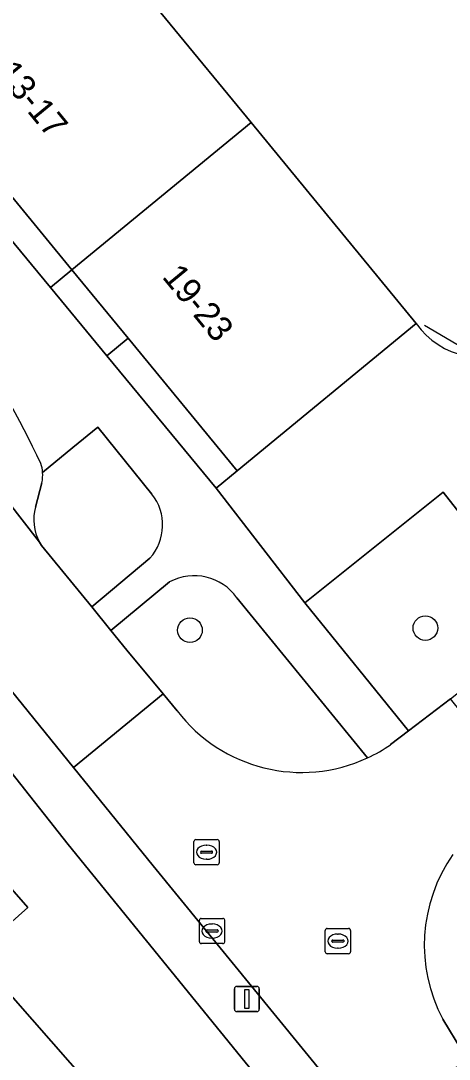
# Model space of a CAD drawing. Extents: x 162344 to 162869, y 381217 to 381818.
# Drawn here: x 162459.05 to 162476.05, y 381652.77 to 381693.96 of the extents above; entities that cross this region are included whole.
import ezdxf

# ---------------------------------------------------------------- set-up
doc = ezdxf.new("R2010")
doc.units = 0
for name, color, linetype in [('IMGEO_Boom', 7, 'Continuous'), ('IMGEO_Erf', 7, 'Continuous'), ('IMGEO_Groenvoorziening', 7, 'Continuous'), ('IMGEO_Hek', 7, 'Continuous'), ('IMGEO_Kolk', 7, 'Continuous'), ('IMGEO_Lichtmast', 7, 'Continuous'), ('IMGEO_Pand', 7, 'Continuous'), ('IMGEO_Pand_nummerreeks', 7, 'Continuous'), ('IMGEO_Parkeervlak_open', 7, 'Continuous'), ('IMGEO_Rijbaan_lokaal_open', 7, 'Continuous'), ('IMGEO_Rioolput', 7, 'Continuous'), ('IMGEO_Voetpad_open', 7, 'Continuous')]:
    doc.layers.add(name, color=color, linetype=linetype)

msp = doc.modelspace()

# ---------------------------------------------------------------- linework, layer by layer
at = {"layer": 'IMGEO_Boom'}
for centre in [(162465.765, 381669.79), (162475.107, 381669.873)]:
    msp.add_circle(centre, 0.489, dxfattribs=at)
at = {"layer": 'IMGEO_Erf'}
for points in [[(162481.795, 381631.988), (162472.56, 381646.493), (162471.067, 381648.837), (162460.935, 381661.289), (162452.016, 381672.565), (162451.197, 381672.343), (162448.302, 381667.139), (162445.27, 381668.731), (162442.545, 381663.577), (162439.544, 381661.021), (162435.222, 381659.331), (162436.115, 381656.689), (162431.972, 381654.923), (162432.233, 381653.635), (162452.631, 381613.197), (162453.177, 381613.49), (162453.166, 381613.535), (162453.909, 381613.922), (162459.405, 381616.959), (162465.658, 381620.415), (162465.1, 381621.456)], [(162457.002, 381631.47), (162440.439, 381650.319), (162443.233, 381652.774), (162442.142, 381654.015), (162449.248, 381660.259), (162450.273, 381659.093), (162453.049, 381661.533), (162455.031, 381659.277), (162457.216, 381661.198), (162459.336, 381658.786), (162457.226, 381656.932), (162467.795, 381644.904), (162466.539, 381643.799), (162467.852, 381642.305), (162469.109, 381643.41), (162472.178, 381639.917), (162463.598, 381632.222), (162461.097, 381635.067)]]:
    msp.add_lwpolyline(points, close=True, dxfattribs=at)
at = {"layer": 'IMGEO_Groenvoorziening'}
for points in [[(162471.549, 381716.061), (162469.643, 381714.467), (162467.863, 381716.602), (162469.783, 381718.202), (162463.314, 381726.102), (162461.333, 381724.518), (162459.563, 381726.678), (162461.541, 381728.274), (162451.996, 381739.827), (162449.119, 381737.441), (162434.479, 381725.379), (162437.492, 381721.752), (162438.041, 381722.212), (162438.864, 381721.224), (162441.001, 381722.982), (162447.798, 381714.718), (162454.595, 381706.454), (162461.391, 381698.19), (162468.188, 381689.926), (162474.743, 381681.955)], [(162464.254, 381675.19), (162462.112, 381677.844), (162461.12, 381677.033), (162459.919, 381676.049)], [(162459.893, 381675.635), (162459.633, 381674.674)], [(162459.794, 381673.284), (162459.872, 381673.155), (162461.865, 381670.711), (162464.174, 381672.645)], [(162464.958, 381671.707), (162462.623, 381669.783)], [(162472.81, 381664.726), (162467.629, 381671.078)], [(162462.623, 381669.783), (162463.258, 381669.004), (162464.699, 381667.264), (162465.255, 381666.596)]]:
    msp.add_lwpolyline(points, dxfattribs=at)
for points in [[(162456.517, 381689.636), (162455.647, 381688.921), (162460.23, 381683.381), (162461.084, 381684.083)], [(162463.314, 381681.372), (162462.467, 381680.676), (162466.808, 381675.428), (162467.639, 381676.112)], [(162479.74, 381669.953), (162479.875, 381670.101), (162475.807, 381675.259), (162470.329, 381670.872), (162474.439, 381665.794), (162476.099, 381667.062), (162476.682, 381667.526)]]:
    msp.add_lwpolyline(points, close=True, dxfattribs=at)
for centre, radius, start, end in [((162477.284, 381683.713), 3.09, 214.6862, 303.3704), ((162458.351, 381675.94), 1.572, 348.8258, 3.9871), ((162462.712, 381673.965), 1.969, 317.9194, 38.4797), ((162461.432, 381674.178), 1.866, 164.5839, 208.6301), ((162465.933, 381669.861), 2.087, 35.651, 117.8465), ((162470.195, 381670.359), 6.21, 217.2943, 294.9011)]:
    msp.add_arc(centre, radius, start, end, dxfattribs=at)
at = {"layer": 'IMGEO_Hek'}
msp.add_lwpolyline([(162478.983, 381681.133), (162477.025, 381680.73), (162475.071, 381681.872)], dxfattribs=at)
at = {"layer": 'IMGEO_Kolk'}
for p, q in [((162466.216, 381658.358), (162467.068, 381658.358)), ((162466.141, 381657.432), (162466.141, 381658.284)), ((162466.443, 381657.901), (162466.841, 381657.901)), ((162466.629, 381658.138), (162466.654, 381658.138)), ((162467.142, 381658.284), (162467.142, 381657.432)), ((162466.4, 381657.852), (162466.4, 381657.864)), ((162466.838, 381657.815), (162466.44, 381657.815)), ((162466.652, 381657.578), (162466.627, 381657.578)), ((162466.884, 381657.864), (162466.884, 381657.852)), ((162467.068, 381657.358), (162466.216, 381657.358))]:
    msp.add_line(p, q, dxfattribs=at)
for points in [[(162466.216, 381658.358), (162467.068, 381658.358)], [(162466.141, 381657.432), (162466.141, 381658.284)], [(162467.142, 381658.284), (162467.142, 381657.432)], [(162467.068, 381657.358), (162466.216, 381657.358)]]:
    msp.add_lwpolyline(points, dxfattribs=at)
for centre, radius, start, end in [((162466.218, 381658.282), 0.0765, 91.552, 178.448), ((162466.218, 381658.282), 0.0765, 91.552, 178.448), ((162467.066, 381658.282), 0.0765, 1.552, 88.448), ((162467.066, 381658.282), 0.0765, 1.552, 88.448), ((162466.44, 381657.861), 0.0403, 85.8775, 175.7526), ((162466.845, 381657.863), 0.0386, 1.7309, 96.639), ((162466.437, 381657.851), 0.0366, 178.938, 274.7102), ((162466.841, 381657.858), 0.043, 264.8664, 352.4533), ((162466.218, 381657.434), 0.0765, 181.552, 268.448), ((162466.218, 381657.434), 0.0765, 181.552, 268.448), ((162467.066, 381657.434), 0.0765, 271.552, 358.448), ((162467.066, 381657.434), 0.0765, 271.552, 358.448)]:
    msp.add_arc(centre, radius, start, end, dxfattribs=at)
for centre, major_axis, ratio, start_param, end_param in [((162466.628, 381657.858), (-0.387, 0.002), 0.722429, 4.712389, 7.853982), ((162466.653, 381657.858), (-0.39, 0.002), 0.717154, 1.570796, 4.712389)]:
    msp.add_ellipse(centre, major_axis=major_axis, ratio=ratio, start_param=start_param, end_param=end_param, dxfattribs=at)
at = {"layer": 'IMGEO_Lichtmast'}
for p, q in [((162467.526, 381654.765), (162467.526, 381655.565)), ((162467.526, 381655.565), (162467.526, 381654.765)), ((162467.626, 381655.665), (162468.416, 381655.665)), ((162468.416, 381655.665), (162467.626, 381655.665)), ((162468.516, 381655.565), (162468.516, 381654.765)), ((162468.516, 381654.765), (162468.516, 381655.565)), ((162468.416, 381654.665), (162467.626, 381654.665)), ((162467.626, 381654.665), (162468.416, 381654.665))]:
    msp.add_line(p, q, dxfattribs=at)
msp.add_lwpolyline([(162467.946, 381655.54), (162468.096, 381655.54), (162468.096, 381654.79), (162467.946, 381654.79), (162467.946, 381655.54)], dxfattribs=at)
for centre, start, end in [((162467.626, 381655.565), 90, 180), ((162467.626, 381655.565), 90, 180), ((162468.416, 381655.565), 0, 90), ((162468.416, 381655.565), 360, 90), ((162467.626, 381654.765), 180, 270), ((162467.626, 381654.765), 180, 270), ((162468.416, 381654.765), 270, 0), ((162468.416, 381654.765), 270, 0)]:
    msp.add_arc(centre, 0.1, start, end, dxfattribs=at)
at = {"layer": 'IMGEO_Pand'}
for points in [[(162461.391, 381698.19), (162454.287, 381692.347), (162456.517, 381689.636), (162461.084, 381684.083), (162468.188, 381689.926)], [(162468.188, 381689.926), (162461.084, 381684.083), (162463.314, 381681.372), (162467.639, 381676.112), (162474.743, 381681.955)], [(162461.097, 381635.067), (162463.598, 381632.222), (162472.178, 381639.917), (162469.109, 381643.41), (162467.852, 381642.305), (162466.539, 381643.799), (162467.795, 381644.904), (162457.226, 381656.932), (162459.336, 381658.786), (162457.216, 381661.198), (162455.031, 381659.277), (162453.049, 381661.533), (162450.273, 381659.093), (162449.248, 381660.259), (162442.142, 381654.015), (162443.233, 381652.774), (162440.439, 381650.319), (162457.002, 381631.47)]]:
    msp.add_lwpolyline(points, close=True, dxfattribs=at)
at = {"layer": 'IMGEO_Parkeervlak_open'}
for points in [[(162459.633, 381674.674), (162459.893, 381675.635)], [(162458.517, 381674.931), (162459.794, 381673.284)]]:
    msp.add_lwpolyline(points, dxfattribs=at)
for centre, radius, start, end in [((162416.044, 381655.409), 48.576, 25.5992, 32.6771), ((162458.453, 381675.949), 1.469, 3.9217, 17.8129), ((162458.351, 381675.94), 1.572, 348.8258, 3.9871), ((162461.432, 381674.178), 1.866, 164.5839, 208.6301)]:
    msp.add_arc(centre, radius, start, end, dxfattribs=at)
at = {"layer": 'IMGEO_Rijbaan_lokaal_open'}
for points in [[(162452.665, 381674.774), (162453.433, 381673.852), (162461.143, 381664.345), (162464.699, 381667.264), (162463.258, 381669.004), (162462.623, 381669.783), (162461.865, 381670.711), (162459.872, 381673.155), (162459.794, 381673.284), (162458.517, 381674.931)], [(162465.255, 381666.596), (162464.699, 381667.264), (162461.143, 381664.345), (162464.301, 381660.45), (162472.225, 381650.761), (162472.704, 381650.202), (162476.776, 381652.741), (162476.558, 381653.122), (162475.793, 381654.37)], [(162477.304, 381662.098), (162477.479, 381662.26), (162478.231, 381662.85), (162478.985, 381663.489), (162476.099, 381667.062), (162474.439, 381665.794), (162473.727, 381665.25)]]:
    msp.add_lwpolyline(points, dxfattribs=at)
for centre, radius, start, end in [((162470.195, 381670.359), 6.21, 217.2943, 294.9011), ((162470.087, 381670.556), 6.435, 295.0374, 304.4524), ((162481.323, 381657.3), 6.259, 144.9904, 207.9193)]:
    msp.add_arc(centre, radius, start, end, dxfattribs=at)
at = {"layer": 'IMGEO_Rioolput'}
for p, q in [((162465.923, 381660.56), (162465.923, 381661.412)), ((162465.998, 381661.486), (162466.85, 381661.486)), ((162466.411, 381661.266), (162466.436, 381661.266)), ((162466.924, 381661.412), (162466.924, 381660.56)), ((162466.182, 381660.98), (162466.182, 381660.992)), ((162466.62, 381660.943), (162466.222, 381660.943)), ((162466.225, 381661.029), (162466.623, 381661.029)), ((162466.666, 381660.992), (162466.666, 381660.98)), ((162466.85, 381660.486), (162465.998, 381660.486)), ((162466.434, 381660.706), (162466.409, 381660.706)), ((162471.21, 381657.959), (162472.062, 381657.959)), ((162471.135, 381657.033), (162471.135, 381657.885)), ((162471.437, 381657.502), (162471.835, 381657.502)), ((162471.623, 381657.739), (162471.648, 381657.739)), ((162472.136, 381657.885), (162472.136, 381657.033)), ((162471.394, 381657.453), (162471.394, 381657.465)), ((162471.832, 381657.416), (162471.434, 381657.416)), ((162471.646, 381657.179), (162471.621, 381657.179)), ((162471.878, 381657.465), (162471.878, 381657.453)), ((162472.062, 381656.959), (162471.21, 381656.959))]:
    msp.add_line(p, q, dxfattribs=at)
for points in [[(162465.923, 381660.56), (162465.923, 381661.412)], [(162465.998, 381661.486), (162466.85, 381661.486)], [(162466.924, 381661.412), (162466.924, 381660.56)], [(162466.85, 381660.486), (162465.998, 381660.486)], [(162471.21, 381657.959), (162472.062, 381657.959)], [(162471.135, 381657.033), (162471.135, 381657.885)], [(162472.136, 381657.885), (162472.136, 381657.033)], [(162472.062, 381656.959), (162471.21, 381656.959)]]:
    msp.add_lwpolyline(points, dxfattribs=at)
for centre, radius, start, end in [((162466, 381661.41), 0.0765, 91.552, 178.448), ((162466, 381661.41), 0.0765, 91.552, 178.448), ((162466.848, 381661.41), 0.0765, 1.552, 88.448), ((162466.848, 381661.41), 0.0765, 1.552, 88.448), ((162466.222, 381660.989), 0.0403, 85.8775, 175.7526), ((162466.219, 381660.979), 0.0366, 178.938, 274.7102), ((162466.623, 381660.986), 0.043, 264.8664, 352.4533), ((162466.627, 381660.991), 0.0386, 1.7309, 96.639), ((162466, 381660.562), 0.0765, 181.552, 268.448), ((162466, 381660.562), 0.0765, 181.552, 268.448), ((162466.848, 381660.562), 0.0765, 271.552, 358.448), ((162466.848, 381660.562), 0.0765, 271.552, 358.448), ((162471.212, 381657.883), 0.0765, 91.552, 178.448), ((162471.212, 381657.883), 0.0765, 91.552, 178.448), ((162472.06, 381657.883), 0.0765, 1.552, 88.448), ((162472.06, 381657.883), 0.0765, 1.552, 88.448), ((162471.434, 381657.462), 0.0403, 85.8775, 175.7526), ((162471.839, 381657.464), 0.0386, 1.7309, 96.639), ((162471.431, 381657.452), 0.0366, 178.938, 274.7102), ((162471.835, 381657.459), 0.043, 264.8664, 352.4533), ((162471.212, 381657.035), 0.0765, 181.552, 268.448), ((162471.212, 381657.035), 0.0765, 181.552, 268.448), ((162472.06, 381657.035), 0.0765, 271.552, 358.448), ((162472.06, 381657.035), 0.0765, 271.552, 358.448)]:
    msp.add_arc(centre, radius, start, end, dxfattribs=at)
for centre, major_axis, ratio, start_param, end_param in [((162466.41, 381660.986), (-0.387, 0.002), 0.722429, 4.712389, 7.853982), ((162466.435, 381660.986), (-0.39, 0.002), 0.717154, 1.570796, 4.712389), ((162471.622, 381657.459), (-0.387, 0.002), 0.722429, 4.712389, 7.853982), ((162471.647, 381657.459), (-0.39, 0.002), 0.717154, 1.570796, 4.712389)]:
    msp.add_ellipse(centre, major_axis=major_axis, ratio=ratio, start_param=start_param, end_param=end_param, dxfattribs=at)
at = {"layer": 'IMGEO_Voetpad_open'}
for points in [[(162473.727, 381665.25), (162474.439, 381665.794), (162470.329, 381670.872), (162466.808, 381675.428), (162462.467, 381680.676), (162460.23, 381683.381), (162455.647, 381688.921), (162453.41, 381691.626), (162448.828, 381697.166), (162446.59, 381699.87), (162445.632, 381701.029), (162442.04, 381705.437), (162439.822, 381708.158)], [(162474.743, 381681.955), (162467.639, 381676.112), (162466.808, 381675.428), (162470.329, 381670.872), (162475.807, 381675.259), (162479.875, 381670.101)], [(162459.919, 381676.049), (162461.12, 381677.033), (162462.112, 381677.844), (162464.254, 381675.19)], [(162472.704, 381650.202), (162472.225, 381650.761), (162464.301, 381660.45), (162461.143, 381664.345), (162453.433, 381673.852), (162452.016, 381672.565), (162460.935, 381661.289), (162471.067, 381648.837), (162472.56, 381646.493), (162481.795, 381631.988), (162482.857, 381630.326), (162500, 381603.428), (162522.094, 381568.761), (162522.773, 381567.696), (162523.584, 381566.423), (162523.028, 381566.054), (162525.538, 381562.087), (162528.355, 381557.526), (162532.073, 381550.22), (162532.638, 381549.091), (162533.893, 381543.857)], [(162464.174, 381672.645), (162461.865, 381670.711), (162462.623, 381669.783), (162464.958, 381671.707)], [(162467.629, 381671.078), (162472.81, 381664.726)], [(162475.793, 381654.37), (162476.558, 381653.122), (162476.776, 381652.741)]]:
    msp.add_lwpolyline(points, dxfattribs=at)
msp.add_lwpolyline([(162461.084, 381684.083), (162460.23, 381683.381), (162462.467, 381680.676), (162463.314, 381681.372)], close=True, dxfattribs=at)
for centre, radius, start, end in [((162477.284, 381683.713), 3.09, 214.6862, 303.3704), ((162416.044, 381655.409), 48.576, 25.5992, 32.6771), ((162458.453, 381675.949), 1.469, 3.9217, 17.8129), ((162462.712, 381673.965), 1.969, 317.9194, 38.4797), ((162465.933, 381669.861), 2.087, 35.651, 117.8465), ((162470.087, 381670.556), 6.435, 295.0374, 304.4524), ((162481.323, 381657.3), 6.259, 144.9904, 207.9193)]:
    msp.add_arc(centre, radius, start, end, dxfattribs=at)

# ---------------------------------------------------------------- texts
at = {"layer": 'IMGEO_Pand_nummerreeks'}
for s, rotation, p in [('13-17', 309.3219, (162458.048, 381691.869)), ('19-23', 309.3391, (162464.627, 381683.794))]:
    msp.add_text(s, height=1, rotation=rotation, dxfattribs=at).set_placement(p)

doc.saveas('drawing.dxf')
